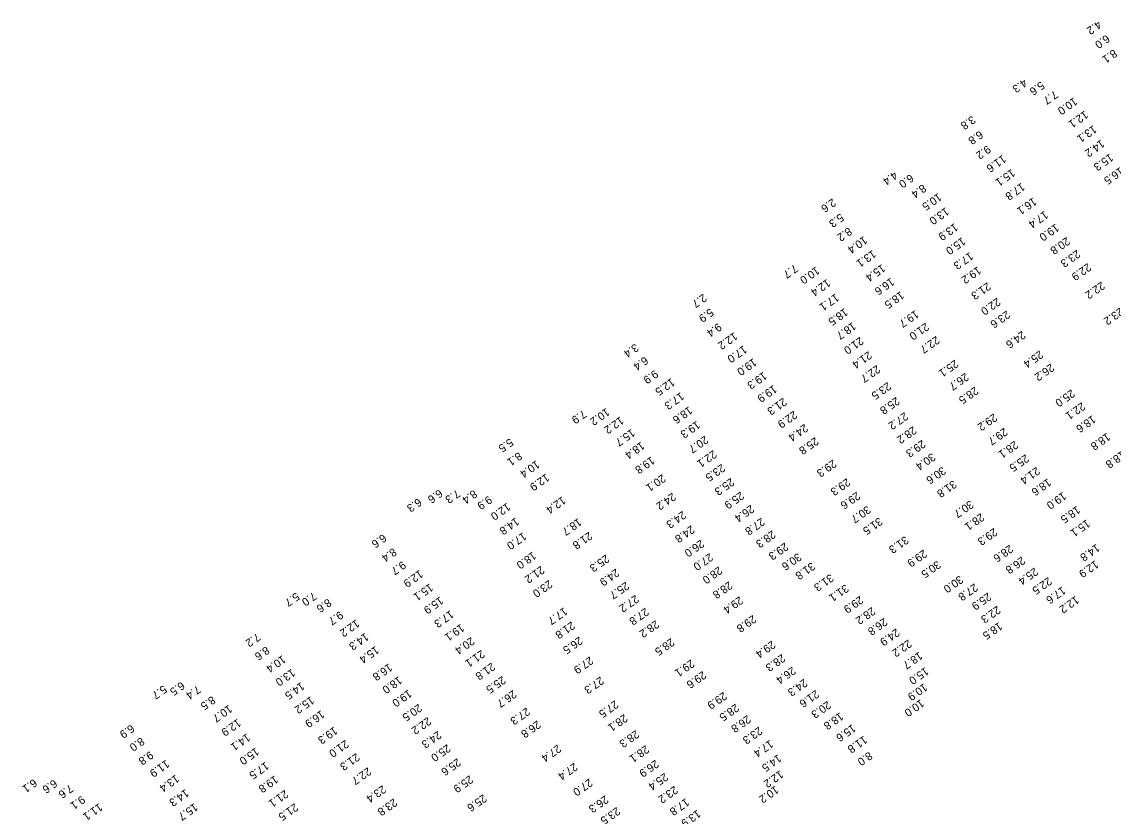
# Model space of a CAD drawing. Extents: x 1023796 to 1112670, y 656573 to 837340.
# Drawn here: x 1036057 to 1036739, y 780006 to 780503 of the extents above; entities that cross this region are included whole.
import ezdxf

# ---------------------------------------------------------------- set-up
doc = ezdxf.new("R2010")
doc.units = 0
doc.layers.add('V-TOPO-SOUN', color=7, linetype='Continuous')

msp = doc.modelspace()

# ---------------------------------------------------------------- texts
at = {"layer": 'V-TOPO-SOUN'}
for s, p in [('4.2', (1036729.47, 780503.88)), ('6.0', (1036734.6, 780495.09)), ('8.1', (1036739.17, 780485.94)), ('4.3', (1036683.03, 780467.47)), ('5.6', (1036693.76, 780465.91)), ('7.7', (1036702.25, 780460.21)), ('10.0 ', (1036714.37, 780455.88)), ('3.8', (1036650.72, 780444.47)), ('12.1 ', (1036721.1, 780447.56)), ('13.1 ', (1036726.48, 780438.44)), ('6.8', (1036655.46, 780435.13)), ('14.2 ', (1036731.37, 780429.5)), ('9.2', (1036660.27, 780425.96)), ('11.6 ', (1036669.86, 780419.94)), ('15.3 ', (1036736.87, 780420.8)), ('4.4', (1036602.03, 780409.71)), ('15.1 ', (1036675.47, 780411.2)), ('16.5 ', (1036743.26, 780412.31)), ('6.0', (1036612.07, 780408.03)), ('17.8 ', (1036681.58, 780402.47)), ('8.4', (1036619.91, 780401.64)), ('10.5 ', (1036629.6, 780396.07)), ('2.6', (1036563.48, 780392.72)), ('16.1 ', (1036688.95, 780393.33)), ('5.3', (1036568.39, 780383.34)), ('13.0 ', (1036634.18, 780387.17)), ('17.4 ', (1036696.12, 780384.97)), ('13.9 ', (1036639.78, 780377.27)), ('19.0 ', (1036702.94, 780376.96)), ('8.2', (1036573.48, 780374.67)), ('10.4 ', (1036583.11, 780369.14)), ('15.0 ', (1036644.48, 780368.42)), ('20.8 ', (1036709.76, 780368.56)), ('13.1 ', (1036588.58, 780360.51)), ('17.3 ', (1036649.33, 780359.18)), ('23.3 ', (1036716.21, 780360.55)), ('7.7', (1036539.73, 780351.56)), ('10.0 ', (1036553.27, 780350.15)), ('15.4 ', (1036594.35, 780351.64)), ('19.2 ', (1036654.25, 780350.27)), ('22.9 ', (1036723, 780352.24)), ('12.4 ', (1036560.09, 780342.4)), ('16.6 ', (1036600, 780343.18)), ('22.2 ', (1036731.55, 780340.75)), ('18.5 ', (1036606.1, 780334.72)), ('21.3 ', (1036660.31, 780340.32)), ('2.7', (1036482.78, 780333.16)), ('17.1 ', (1036565.46, 780333.31)), ('22.0 ', (1036666.37, 780330.64)), ('5.9', (1036487.01, 780324.04)), ('18.5 ', (1036571.01, 780324.15)), ('19.7 ', (1036615.25, 780322.95)), ('23.6 ', (1036672.29, 780322.57)), ('23.2 ', (1036743.18, 780324.49)), ('9.4', (1036492.04, 780314.88)), ('18.7 ', (1036576.04, 780315.43)), ('21.0 ', (1036621.69, 780315.04)), ('12.2 ', (1036502, 780309.14)), ('22.7 ', (1036628.32, 780306.74)), ('24.6 ', (1036681.99, 780309.92)), ('3.4', (1036440.16, 780301.98)), ('17.0 ', (1036507.93, 780300.87)), ('21.0 ', (1036580.74, 780306.22)), ('6.4', (1036446.18, 780293.99)), ('19.0 ', (1036514.01, 780292.84)), ('21.4 ', (1036585.95, 780297.23)), ('25.4 ', (1036693.01, 780297.68)), ('22.7 ', (1036591.23, 780288.59)), ('25.1 ', (1036640.05, 780291.93)), ('26.2 ', (1036699.9, 780289.51)), ('9.9', (1036452.39, 780285.58)), ('12.5 ', (1036462.82, 780280.39)), ('19.3 ', (1036520.36, 780284.37)), ('26.7 ', (1036646.47, 780283.7)), ('19.9 ', (1036526.65, 780276.12)), ('23.5 ', (1036597.98, 780277.91)), ('28.5 ', (1036652.52, 780275.07)), ('25.0 ', (1036712.83, 780273.38)), ('17.3 ', (1036468.63, 780271.59)), ('21.3 ', (1036532.82, 780268.19)), ('25.8 ', (1036603.3, 780268.63)), ('7.9', (1036407.59, 780260.55)), ('10.2 ', (1036422.06, 780261.73)), ('18.6 ', (1036473.78, 780262.78)), ('22.9 ', (1036539.34, 780260.03)), ('27.2 ', (1036608.57, 780259.09)), ('22.1 ', (1036719.3, 780265.32)), ('12.2 ', (1036430.94, 780256.47)), ('19.3 ', (1036478.64, 780253.73)), ('24.4 ', (1036546.01, 780251.75)), ('29.2 ', (1036664.27, 780258.32)), ('18.6 ', (1036725.88, 780257.22)), ('15.7 ', (1036437.92, 780248.74)), ('28.2 ', (1036613.88, 780250.33)), ('29.7 ', (1036670.81, 780249.4)), ('18.8 ', (1036734.94, 780246.23)), ('5.5', (1036361.82, 780242.82)), ('18.4 ', (1036443.92, 780240.73)), ('20.7 ', (1036483.77, 780244.43)), ('25.8 ', (1036552.66, 780243.55)), ('29.3 ', (1036619.52, 780241.8)), ('28.1 ', (1036677.35, 780241.23)), ('8.1', (1036367.3, 780234.25)), ('19.8 ', (1036450.26, 780231.48)), ('22.1 ', (1036488.99, 780235.38)), ('30.4 ', (1036625.65, 780233.64)), ('25.5 ', (1036684.16, 780232.8)), ('18.8 ', (1036744.29, 780234.95)), ('10.4 ', (1036378.37, 780229.03)), ('23.5 ', (1036494.21, 780226.77)), ('29.3 ', (1036563.8, 780229.49)), ('30.6 ', (1036632.18, 780225.1)), ('21.4 ', (1036690.96, 780224.91)), ('12.9 ', (1036384.43, 780220.8)), ('20.1 ', (1036457.06, 780220.32)), ('25.3 ', (1036499.96, 780218)), ('29.3 ', (1036572.42, 780217.84)), ('18.6 ', (1036698.01, 780217.73)), ('31.8 ', (1036638.91, 780216.62)), ('6.3', (1036304.59, 780205.46)), ('6.6', (1036317.68, 780210.95)), ('7.3', (1036328.62, 780210.83)), ('8.4', (1036339.22, 780210.57)), ('9.9', (1036348.57, 780206.92)), ('12.4 ', (1036394.66, 780206.53)), ('24.2 ', (1036463.46, 780208.82)), ('25.9 ', (1036506.06, 780209.49)), ('29.6 ', (1036578.63, 780209.37)), ('19.0 ', (1036707.46, 780209.29)), ('12.0 ', (1036360.08, 780202.49)), ('24.3 ', (1036469.81, 780197.41)), ('26.4 ', (1036512.47, 780201.25)), ('30.7 ', (1036585.21, 780200.71)), ('30.7 ', (1036649.51, 780204.01)), ('18.5 ', (1036716.16, 780200.61)), ('14.8 ', (1036365.53, 780193.32)), ('18.7 ', (1036404.62, 780192.94)), ('27.8 ', (1036519, 780193.15)), ('31.5 ', (1036592.59, 780193.4)), ('28.1 ', (1036656.22, 780196.03)), ('15.1 ', (1036722.36, 780192.12)), ('17.0 ', (1036370.12, 780184.08)), ('21.8 ', (1036411.26, 780184.34)), ('24.8 ', (1036475.19, 780188.37)), ('28.3 ', (1036525.79, 780185.25)), ('29.3 ', (1036664.38, 780186.75)), ('6.6', (1036282.57, 780183.06)), ('26.0 ', (1036481.16, 780179.49)), ('29.3 ', (1036533.72, 780177.58)), ('31.3 ', (1036608.88, 780181.74)), ('14.8 ', (1036728.39, 780176.85)), ('8.4', (1036288.89, 780174.29)), ('18.0 ', (1036376.19, 780172.02)), ('25.3 ', (1036421.88, 780170.13)), ('27.0 ', (1036486.68, 780171.04)), ('30.6 ', (1036541.92, 780171.15)), ('29.9 ', (1036620.39, 780173.24)), ('28.6 ', (1036674.17, 780176.28)), ('9.7', (1036294.76, 780166.15)), ('21.2 ', (1036381.33, 780163.08)), ('31.8 ', (1036550.46, 780165.36)), ('30.5 ', (1036629.02, 780166.37)), ('26.8 ', (1036681.77, 780168.94)), ('12.9 ', (1036727.62, 780166.56)), ('12.9 ', (1036305.48, 780160.54)), ('24.9 ', (1036428.12, 780161.33)), ('28.0 ', (1036492.42, 780162.72)), ('31.3 ', (1036562.04, 780158.06)), ('30.0 ', (1036643.03, 780157.09)), ('25.4 ', (1036689.8, 780162.04)), ('15.1 ', (1036311.78, 780152.1)), ('23.0 ', (1036386.31, 780154.23)), ('25.7 ', (1036434.29, 780153.16)), ('28.8 ', (1036498.83, 780153.42)), ('31.1 ', (1036571.46, 780151.52)), ('27.8 ', (1036652.19, 780152.1)), ('22.5 ', (1036698.42, 780156.08)), ('17.6 ', (1036707.1, 780150.22)), ('5.7', (1036228.24, 780146.47)), ('7.0', (1036238.91, 780146.76)), ('15.9 ', (1036318.17, 780143.87)), ('27.2 ', (1036440.34, 780144.93)), ('29.4 ', (1036505.4, 780144.06)), ('29.9 ', (1036580.6, 780144.31)), ('25.9 ', (1036660.6, 780146.32)), ('12.2 ', (1036715.42, 780144.35)), ('8.6', (1036248.16, 780142.67)), ('17.7 ', (1036395.72, 780137.19)), ('27.8 ', (1036446.58, 780136.9)), ('28.2 ', (1036588.18, 780137.34)), ('22.3 ', (1036666.41, 780138.14)), ('9.7', (1036255.57, 780134.87)), ('12.2 ', (1036265.74, 780129.54)), ('17.3 ', (1036324.68, 780135.36)), ('28.2 ', (1036452.99, 780129.13)), ('29.8 ', (1036513.74, 780132.37)), ('26.8 ', (1036595.7, 780130.55)), ('19.1 ', (1036331.27, 780126.88)), ('21.8 ', (1036400.4, 780128.33)), ('24.9 ', (1036603.31, 780123.96)), ('18.5 ', (1036667.5, 780127.93)), ('7.2', (1036203.79, 780121.14)), ('14.3 ', (1036271.49, 780121.24)), ('20.4 ', (1036337.65, 780118.64)), ('26.5 ', (1036405.19, 780118.88)), ('28.5 ', (1036462.58, 780117.93)), ('29.4 ', (1036525.65, 780116.33)), ('22.2 ', (1036610.91, 780117.05)), ('8.6', (1036209.51, 780112.84)), ('15.4 ', (1036277.94, 780112.99)), ('21.1 ', (1036344.07, 780110.56)), ('18.7 ', (1036617.61, 780109.41)), ('10.4 ', (1036219.69, 780107.22)), ('16.8 ', (1036286.25, 780102.13)), ('21.8 ', (1036350.47, 780102.58)), ('27.9 ', (1036411.86, 780106.46)), ('29.1 ', (1036475.11, 780104.56)), ('28.3 ', (1036531.87, 780107.93)), ('13.0 ', (1036225.58, 780098.84)), ('29.6 ', (1036482.44, 780097.36)), ('26.4 ', (1036538.39, 780100.11)), ('15.0 ', (1036621.45, 780099.78)), ('5.7', (1036145.36, 780088.54)), ('6.5', (1036156.49, 780090.78)), ('14.5 ', (1036231.39, 780090.41)), ('18.0 ', (1036292.37, 780094.08)), ('25.5 ', (1036357.12, 780094.23)), ('27.3 ', (1036418.48, 780093.95)), ('24.3 ', (1036545.7, 780092.48)), ('10.9 ', (1036620.63, 780089.71)), ('7.4', (1036166.49, 780088.42)), ('8.5', (1036175.68, 780081.79)), ('15.2 ', (1036237.45, 780081.59)), ('19.0 ', (1036298.49, 780085.76)), ('26.7 ', (1036363.86, 780085.46)), ('29.9 ', (1036495.37, 780084.31)), ('21.6 ', (1036552.96, 780085.47)), ('10.7 ', (1036186.22, 780076.26)), ('20.5 ', (1036304.82, 780076.84)), ('27.3 ', (1036372.31, 780074.57)), ('27.5 ', (1036427.61, 780079.04)), ('28.5 ', (1036502.93, 780076.91)), ('20.3 ', (1036560.37, 780078.65)), ('10.0 ', (1036618.61, 780079.71)), ('16.9 ', (1036243.92, 780072.85)), ('22.2 ', (1036310.57, 780068.55)), ('28.1 ', (1036433.29, 780070.43)), ('26.8 ', (1036510.26, 780069.76)), ('18.8 ', (1036568.18, 780071.49)), ('6.9', (1036125.1, 780064.05)), ('12.9 ', (1036191.69, 780067.5)), ('19.3 ', (1036252.06, 780062.58)), ('26.8 ', (1036379, 780066.43)), ('23.3 ', (1036517.52, 780062.53)), ('15.6 ', (1036575.89, 780064.13)), ('8.0', (1036131.31, 780055.97)), ('14.1 ', (1036197.5, 780058.34)), ('21.0 ', (1036259.01, 780054.28)), ('24.3 ', (1036316.94, 780059.95)), ('28.3 ', (1036440.49, 780060.39)), ('17.4 ', (1036524.38, 780054.32)), ('11.8 ', (1036583.08, 780056.93)), ('15.0 ', (1036203.03, 780049.57)), ('25.0 ', (1036322.72, 780051.63)), ('27.4 ', (1036391.73, 780051.37)), ('28.1 ', (1036446.74, 780050.99)), ('9.8', (1036136.92, 780047.4)), ('11.9 ', (1036146.94, 780041.86)), ('17.5 ', (1036209.13, 780040.63)), ('21.3 ', (1036265.88, 780046.03)), ('25.6 ', (1036329.09, 780042.83)), ('26.9 ', (1036452.84, 780041.88)), ('14.5 ', (1036529.45, 780045.3)), ('8.0', (1036586.25, 780046.92)), ('22.7 ', (1036273.14, 780037.18)), ('27.4 ', (1036402.1, 780040.01)), ('25.4 ', (1036458.57, 780033.65)), ('12.2 ', (1036530.67, 780035.33)), ('6.1', (1036064.23, 780030)), ('6.6', (1036076.85, 780029.67)), ('13.4 ', (1036153.06, 780032.62)), ('19.8 ', (1036214.93, 780032.12)), ('25.9 ', (1036336.74, 780032.16)), ('27.0 ', (1036411.45, 780030.11)), ('7.6', (1036086.87, 780026.55)), ('14.3 ', (1036159.11, 780023.58)), ('21.1 ', (1036221.27, 780023.02)), ('23.4 ', (1036282.31, 780025.96)), ('25.6 ', (1036345.25, 780020.38)), ('23.2 ', (1036464.73, 780025.59)), ('10.2 ', (1036527.7, 780025.66)), ('9.1', (1036094.29, 780019.52)), ('11.1 ', (1036105.2, 780014.76)), ('15.7 ', (1036164.73, 780014.81)), ('21.5 ', (1036227.36, 780014.72)), ('23.8 ', (1036289.35, 780017.75)), ('26.3 ', (1036421.32, 780019.59)), ('17.8 ', (1036471.84, 780017.9)), ('23.5 ', (1036428.64, 780012.32)), ('13.9 ', (1036479.03, 780010.63))]:
    msp.add_text(s, height=5, rotation=215, dxfattribs=at).set_placement(p)

doc.saveas('drawing.dxf')
